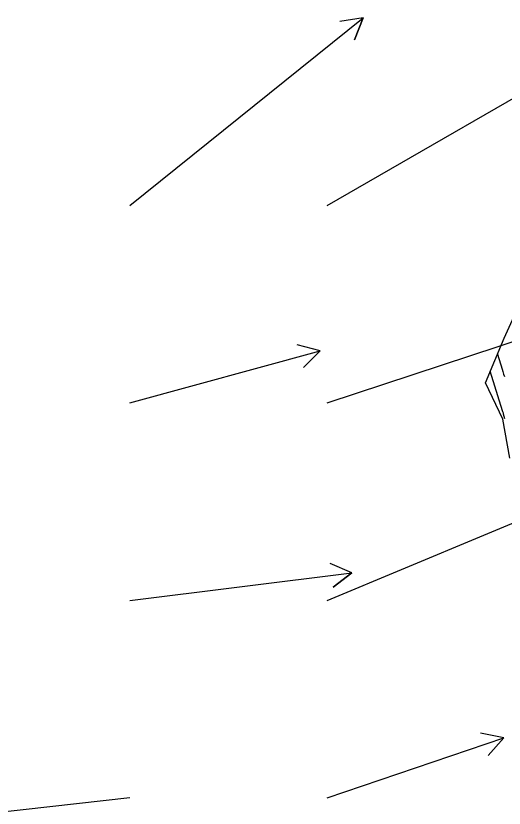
# Model space of a CAD drawing. Extents: x 954385 to 988206, y 1868364 to 1924553.
# Drawn here: x 957628.3 to 957752, y 1919566.3 to 1919767 of the extents above; entities that cross this region are included whole.
import ezdxf

# ---------------------------------------------------------------- set-up
doc = ezdxf.new("R2010")
doc.units = 0
for name, color, linetype in [('Default', 7, 'Continuous'), ('Ex_Major Contours', 7, 'Continuous'), ('Ex_Minor Contours', 7, 'Continuous'), ('Perimeter', 7, 'Continuous'), ('Slopes', 7, 'Continuous')]:
    doc.layers.add(name, color=color, linetype=linetype)

msp = doc.modelspace()

# ---------------------------------------------------------------- linework, layer by layer
at = {"layer": 'Default'}
msp.add_arc((956871.6, 1919501.22), 996.45, 12.64806, 34.07507, dxfattribs=at)
at = {"layer": 'Ex_Major Contours'}
msp.add_lwpolyline([(957750.23, 1919681.31), (957751.42, 1919677.5), (957751.61, 1919676.87), (957751.81, 1919676.23), (957752.01, 1919675.6)], dxfattribs=at)
at = {"layer": 'Ex_Minor Contours'}
msp.add_lwpolyline([(957752.17, 1919664.94), (957751.81, 1919666.12), (957751.75, 1919666.32), (957751.68, 1919666.52), (957751.62, 1919666.72), (957751.56, 1919666.92), (957748.43, 1919676.99)], dxfattribs=at)
at = {"layer": 'Perimeter'}
msp.add_lwpolyline([(957753.36, 1919654.94), (957751.66, 1919664.8), (957747.2, 1919674.05), (957751.93, 1919685.36), (957756.06, 1919694.49)], dxfattribs=at)
at = {"layer": 'Slopes'}
for points in [[(957657.13, 1919718.93), (957716.23, 1919766.49), (957714.06, 1919760.89), (957716.23, 1919766.49), (957710.3, 1919765.57)], [(957707.13, 1919718.93), (957776.62, 1919758.99), (957773.62, 1919753.8), (957776.62, 1919758.99), (957770.62, 1919759)], [(957707.13, 1919668.93), (957772.44, 1919690.51), (957768.45, 1919686.03), (957772.44, 1919690.51), (957766.57, 1919691.72)], [(957657.13, 1919668.93), (957705.37, 1919682.16), (957701.15, 1919677.89), (957705.37, 1919682.16), (957699.57, 1919683.68)], [(957707.13, 1919618.93), (957766.62, 1919643.71), (957762.98, 1919638.94), (957766.62, 1919643.71), (957760.67, 1919644.48)], [(957657.13, 1919618.93), (957713.42, 1919625.88), (957708.63, 1919622.27), (957713.42, 1919625.88), (957707.89, 1919628.22)], [(957707.13, 1919568.93), (957751.87, 1919584.11), (957747.92, 1919579.6), (957751.87, 1919584.11), (957745.99, 1919585.28)], [(957657.13, 1919568.93), (957595.53, 1919561.97), (957600.35, 1919565.54), (957595.53, 1919561.97), (957601.03, 1919559.57)]]:
    msp.add_lwpolyline(points, dxfattribs=at)

doc.saveas('drawing.dxf')
